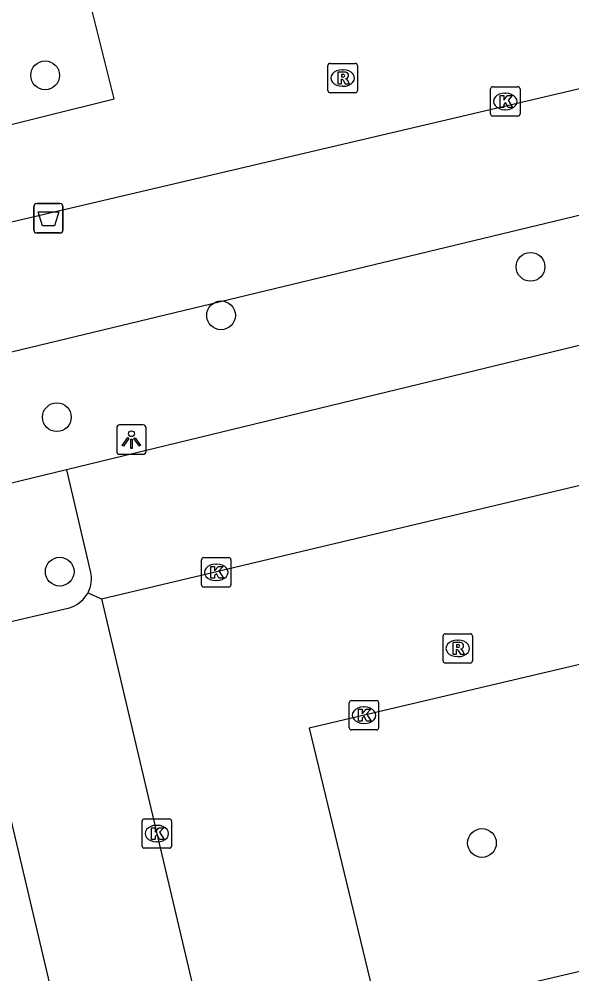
# Model space of a CAD drawing. Extents: x 158038 to 159242, y 380133 to 381214.
# Drawn here: x 158563.26 to 158582.05, y 381037.18 to 381069.65 of the extents above; entities that cross this region are included whole.
import ezdxf

# ---------------------------------------------------------------- set-up
doc = ezdxf.new("R2010")
doc.units = 0
for name, color, linetype in [('IMGEO_Afvalbak', 7, 'Continuous'), ('IMGEO_Boom', 7, 'Continuous'), ('IMGEO_Groenvoorziening', 7, 'Continuous'), ('IMGEO_Kolk', 7, 'Continuous'), ('IMGEO_Lichtpunt', 7, 'Continuous'), ('IMGEO_Parkeervlak_open', 7, 'Continuous'), ('IMGEO_Rijbaan_lokaal_open', 7, 'Continuous'), ('IMGEO_Rioolput', 7, 'Continuous'), ('IMGEO_Voetpad_open', 7, 'Continuous')]:
    doc.layers.add(name, color=color, linetype=linetype)

msp = doc.modelspace()

# ---------------------------------------------------------------- linework, layer by layer
at = {"layer": 'IMGEO_Afvalbak'}
for p, q in [((158563.859, 381063.374), (158564.649, 381063.374)), ((158564.649, 381063.374), (158563.859, 381063.374)), ((158563.759, 381062.474), (158563.759, 381063.274)), ((158563.759, 381063.274), (158563.759, 381062.474)), ((158564.749, 381063.274), (158564.749, 381062.474)), ((158564.749, 381062.474), (158564.749, 381063.274)), ((158564.649, 381062.374), (158563.859, 381062.374)), ((158563.859, 381062.374), (158564.649, 381062.374))]:
    msp.add_line(p, q, dxfattribs=at)
msp.add_lwpolyline([(158563.902, 381063.088), (158564.606, 381063.088), (158564.457, 381062.618), (158564.051, 381062.618), (158563.902, 381063.088)], dxfattribs=at)
for centre, start, end in [((158563.859, 381063.274), 90, 180), ((158563.859, 381063.274), 90, 180), ((158564.649, 381063.274), 0, 90), ((158564.649, 381063.274), 360, 90), ((158563.859, 381062.474), 180, 270), ((158563.859, 381062.474), 180, 270), ((158564.649, 381062.474), 270, 0), ((158564.649, 381062.474), 270, 0)]:
    msp.add_arc(centre, 0.1, start, end, dxfattribs=at)
at = {"layer": 'IMGEO_Boom'}
for centre in [(158564.145, 381067.735), (158580.646, 381061.225), (158570.125, 381059.574), (158564.543, 381056.11), (158564.64, 381050.855), (158578.994, 381041.628)]:
    msp.add_circle(centre, 0.489, dxfattribs=at)
at = {"layer": 'IMGEO_Groenvoorziening'}
for points in [[(158556.544, 381056.774), (158591.329, 381065.154)], [(158564.871, 381054.321), (158557.53, 381052.543)]]:
    msp.add_lwpolyline(points, dxfattribs=at)
at = {"layer": 'IMGEO_Kolk'}
for p, q in [((158579.289, 381066.421), (158579.289, 381067.273)), ((158579.364, 381067.347), (158580.216, 381067.347)), ((158580.29, 381067.273), (158580.29, 381066.421)), ((158579.777, 381067.127), (158579.802, 381067.127)), ((158579.8, 381066.567), (158579.775, 381066.567)), ((158580.216, 381066.347), (158579.364, 381066.347)), ((158569.536, 381051.333), (158570.388, 381051.333)), ((158569.461, 381050.407), (158569.461, 381051.259)), ((158569.949, 381051.113), (158569.974, 381051.113)), ((158570.462, 381051.259), (158570.462, 381050.407)), ((158570.388, 381050.333), (158569.536, 381050.333)), ((158569.972, 381050.553), (158569.947, 381050.553)), ((158574.557, 381046.474), (158575.409, 381046.474)), ((158574.482, 381045.548), (158574.482, 381046.4)), ((158574.97, 381046.254), (158574.995, 381046.254)), ((158575.483, 381046.4), (158575.483, 381045.548)), ((158575.409, 381045.474), (158574.557, 381045.474)), ((158574.993, 381045.694), (158574.968, 381045.694)), ((158567.441, 381041.523), (158567.441, 381042.375)), ((158567.516, 381042.449), (158568.368, 381042.449)), ((158567.929, 381042.229), (158567.954, 381042.229)), ((158568.442, 381042.375), (158568.442, 381041.523)), ((158567.952, 381041.669), (158567.927, 381041.669)), ((158568.368, 381041.449), (158567.516, 381041.449))]:
    msp.add_line(p, q, dxfattribs=at)
for points in [[(158579.289, 381066.421), (158579.289, 381067.273)], [(158579.364, 381067.347), (158580.216, 381067.347)], [(158580.29, 381067.273), (158580.29, 381066.421)], [(158579.61, 381067.047), (158579.733, 381067.047), (158579.733, 381066.896), (158579.863, 381067.047), (158580.027, 381067.047), (158579.881, 381066.896), (158580.034, 381066.647), (158579.882, 381066.647), (158579.797, 381066.811), (158579.733, 381066.744), (158579.733, 381066.647), (158579.61, 381066.647), (158579.61, 381067.047)], [(158580.216, 381066.347), (158579.364, 381066.347)], [(158569.536, 381051.333), (158570.388, 381051.333)], [(158569.461, 381050.407), (158569.461, 381051.259)], [(158569.782, 381051.033), (158569.905, 381051.033), (158569.905, 381050.882), (158570.035, 381051.033), (158570.199, 381051.033), (158570.053, 381050.882), (158570.206, 381050.633), (158570.054, 381050.633), (158569.969, 381050.797), (158569.905, 381050.73), (158569.905, 381050.633), (158569.782, 381050.633), (158569.782, 381051.033)], [(158570.462, 381051.259), (158570.462, 381050.407)], [(158570.388, 381050.333), (158569.536, 381050.333)], [(158574.557, 381046.474), (158575.409, 381046.474)], [(158574.482, 381045.548), (158574.482, 381046.4)], [(158574.803, 381046.174), (158574.926, 381046.174), (158574.926, 381046.023), (158575.056, 381046.174), (158575.22, 381046.174), (158575.074, 381046.023), (158575.227, 381045.774), (158575.075, 381045.774), (158574.99, 381045.938), (158574.926, 381045.871), (158574.926, 381045.774), (158574.803, 381045.774), (158574.803, 381046.174)], [(158575.483, 381046.4), (158575.483, 381045.548)], [(158575.409, 381045.474), (158574.557, 381045.474)], [(158567.441, 381041.523), (158567.441, 381042.375)], [(158567.516, 381042.449), (158568.368, 381042.449)], [(158568.442, 381042.375), (158568.442, 381041.523)], [(158567.762, 381042.149), (158567.885, 381042.149), (158567.885, 381041.998), (158568.015, 381042.149), (158568.179, 381042.149), (158568.033, 381041.998), (158568.186, 381041.749), (158568.034, 381041.749), (158567.949, 381041.913), (158567.885, 381041.846), (158567.885, 381041.749), (158567.762, 381041.749), (158567.762, 381042.149)], [(158568.368, 381041.449), (158567.516, 381041.449)]]:
    msp.add_lwpolyline(points, dxfattribs=at)
for centre, start, end in [((158579.366, 381067.271), 91.552, 178.448), ((158579.366, 381067.271), 91.552, 178.448), ((158580.214, 381067.271), 1.552, 88.448), ((158580.214, 381067.271), 1.552, 88.448), ((158579.366, 381066.423), 181.552, 268.448), ((158579.366, 381066.423), 181.552, 268.448), ((158580.214, 381066.423), 271.552, 358.448), ((158580.214, 381066.423), 271.552, 358.448), ((158569.538, 381051.257), 91.552, 178.448), ((158569.538, 381051.257), 91.552, 178.448), ((158570.386, 381051.257), 1.552, 88.448), ((158570.386, 381051.257), 1.552, 88.448), ((158569.538, 381050.409), 181.552, 268.448), ((158569.538, 381050.409), 181.552, 268.448), ((158570.386, 381050.409), 271.552, 358.448), ((158570.386, 381050.409), 271.552, 358.448), ((158574.559, 381046.398), 91.552, 178.448), ((158574.559, 381046.398), 91.552, 178.448), ((158575.407, 381046.398), 1.552, 88.448), ((158575.407, 381046.398), 1.552, 88.448), ((158574.559, 381045.55), 181.552, 268.448), ((158574.559, 381045.55), 181.552, 268.448), ((158575.407, 381045.55), 271.552, 358.448), ((158575.407, 381045.55), 271.552, 358.448), ((158567.518, 381042.373), 91.552, 178.448), ((158567.518, 381042.373), 91.552, 178.448), ((158568.366, 381042.373), 1.552, 88.448), ((158568.366, 381042.373), 1.552, 88.448), ((158567.518, 381041.525), 181.552, 268.448), ((158567.518, 381041.525), 181.552, 268.448), ((158568.366, 381041.525), 271.552, 358.448), ((158568.366, 381041.525), 271.552, 358.448)]:
    msp.add_arc(centre, 0.0765, start, end, dxfattribs=at)
for centre, major_axis, ratio, start_param, end_param in [((158579.776, 381066.847), (-0.387, 0.002), 0.722429, 4.712389, 7.853982), ((158579.801, 381066.847), (-0.39, 0.002), 0.717154, 1.570796, 4.712389), ((158569.948, 381050.833), (-0.387, 0.002), 0.722429, 4.712389, 7.853982), ((158569.973, 381050.833), (-0.39, 0.002), 0.717154, 1.570796, 4.712389), ((158574.969, 381045.974), (-0.387, 0.002), 0.722429, 4.712389, 7.853982), ((158574.994, 381045.974), (-0.39, 0.002), 0.717154, 1.570796, 4.712389), ((158567.928, 381041.949), (-0.387, 0.002), 0.722429, 4.712389, 7.853982), ((158567.953, 381041.949), (-0.39, 0.002), 0.717154, 1.570796, 4.712389)]:
    msp.add_ellipse(centre, major_axis=major_axis, ratio=ratio, start_param=start_param, end_param=end_param, dxfattribs=at)
at = {"layer": 'IMGEO_Lichtpunt'}
for p, q in [((158567.481, 381055.845), (158566.673, 381055.845)), ((158567.481, 381055.845), (158566.673, 381055.845)), ((158566.579, 381055.75), (158566.579, 381054.943)), ((158566.579, 381055.75), (158566.579, 381054.943)), ((158567.575, 381054.943), (158567.575, 381055.75)), ((158567.575, 381054.943), (158567.575, 381055.75)), ((158566.673, 381054.849), (158567.481, 381054.849)), ((158566.673, 381054.849), (158567.481, 381054.849))]:
    msp.add_line(p, q, dxfattribs=at)
for points in [[(158566.953, 381055.414), (158566.992, 381055.386), (158566.804, 381055.124), (158566.766, 381055.151), (158566.953, 381055.414)], [(158567.055, 381055.366), (158567.102, 381055.366), (158567.102, 381055.044), (158567.055, 381055.044), (158567.055, 381055.366)], [(158567.165, 381055.386), (158567.203, 381055.413), (158567.39, 381055.151), (158567.351, 381055.123), (158567.165, 381055.386)]]:
    msp.add_lwpolyline(points, dxfattribs=at)
msp.add_circle((158567.078, 381055.548), 0.0994, dxfattribs=at)
for centre, start, end in [((158566.673, 381055.75), 90, 180), ((158566.673, 381055.75), 90, 180), ((158567.481, 381055.75), 0, 90), ((158567.481, 381055.75), 0, 90), ((158566.673, 381054.943), 180, 270), ((158566.673, 381054.943), 180, 270), ((158567.481, 381054.943), 270, 0), ((158567.481, 381054.943), 270, 360)]:
    msp.add_arc(centre, 0.0946, start, end, dxfattribs=at)
at = {"layer": 'IMGEO_Parkeervlak_open'}
for points in [[(158590.114, 381060.4), (158585.487, 381059.313), (158564.871, 381054.321)], [(158564.871, 381054.321), (158565.689, 381050.828), (158565.701, 381050.76), (158565.71, 381050.669), (158565.711, 381050.577), (158565.703, 381050.485), (158565.688, 381050.395), (158565.664, 381050.306), (158565.633, 381050.22), (158565.594, 381050.137)], [(158574.57, 381012.274), (158574.454, 381012.345), (158574.333, 381012.404), (158574.207, 381012.453), (158574.077, 381012.49), (158573.945, 381012.515), (158573.87, 381012.524), (158570.246, 381011.648), (158561.469, 381048.81), (158564.971, 381049.628), (158565.058, 381049.657), (158565.142, 381049.695), (158565.222, 381049.739), (158565.298, 381049.791), (158565.369, 381049.849), (158565.435, 381049.913), (158565.495, 381049.983), (158565.548, 381050.058), (158565.594, 381050.137)], [(158565.594, 381050.137), (158566.064, 381049.93)]]:
    msp.add_lwpolyline(points, dxfattribs=at)
at = {"layer": 'IMGEO_Rijbaan_lokaal_open'}
for points in [[(158566.064, 381049.93), (158588.533, 381055.275), (158589.392, 381055.486), (158591.603, 381056.011)], [(158575.499, 381035.671), (158600.652, 381041.569), (158598.256, 381051.456), (158573.124, 381045.537), (158575.499, 381035.671)], [(158566.064, 381049.93), (158574.795, 381012.849)]]:
    msp.add_lwpolyline(points, dxfattribs=at)
at = {"layer": 'IMGEO_Rioolput'}
for p, q in [((158573.759, 381067.217), (158573.759, 381068.069)), ((158573.834, 381068.143), (158574.686, 381068.143)), ((158574.247, 381067.923), (158574.272, 381067.923)), ((158574.76, 381068.069), (158574.76, 381067.217)), ((158574.27, 381067.363), (158574.245, 381067.363)), ((158574.686, 381067.143), (158573.834, 381067.143)), ((158577.747, 381048.746), (158578.599, 381048.746)), ((158577.672, 381047.82), (158577.672, 381048.672)), ((158578.16, 381048.526), (158578.185, 381048.526)), ((158578.673, 381048.672), (158578.673, 381047.82)), ((158578.599, 381047.746), (158577.747, 381047.746)), ((158578.183, 381047.966), (158578.158, 381047.966))]:
    msp.add_line(p, q, dxfattribs=at)
for points in [[(158573.759, 381067.217), (158573.759, 381068.069)], [(158573.834, 381068.143), (158574.686, 381068.143)], [(158574.76, 381068.069), (158574.76, 381067.217)], [(158574.348, 381067.841), (158574.096, 381067.843), (158574.096, 381067.443)], [(158574.096, 381067.443), (158574.22, 381067.443), (158574.22, 381067.605), (158574.231, 381067.605)], [(158574.274, 381067.762), (158574.22, 381067.762), (158574.22, 381067.681)], [(158574.22, 381067.681), (158574.272, 381067.681)], [(158574.278, 381067.576), (158574.349, 381067.443), (158574.489, 381067.443), (158574.424, 381067.569)], [(158574.686, 381067.143), (158573.834, 381067.143)], [(158577.747, 381048.746), (158578.599, 381048.746)], [(158577.672, 381047.82), (158577.672, 381048.672)], [(158578.261, 381048.444), (158578.009, 381048.446), (158578.009, 381048.046)], [(158578.187, 381048.365), (158578.133, 381048.365), (158578.133, 381048.284)], [(158578.673, 381048.672), (158578.673, 381047.82)], [(158578.009, 381048.046), (158578.133, 381048.046), (158578.133, 381048.208), (158578.144, 381048.208)], [(158578.133, 381048.284), (158578.185, 381048.284)], [(158578.191, 381048.179), (158578.262, 381048.046), (158578.402, 381048.046), (158578.337, 381048.172)], [(158578.599, 381047.746), (158577.747, 381047.746)]]:
    msp.add_lwpolyline(points, dxfattribs=at)
for centre, radius, start, end in [((158573.836, 381068.067), 0.0765, 91.552, 178.448), ((158573.836, 381068.067), 0.0765, 91.552, 178.448), ((158574.684, 381068.067), 0.0765, 1.552, 88.448), ((158574.684, 381068.067), 0.0765, 1.552, 88.448), ((158574.23, 381067.552), 0.0533, 26.0293, 88.6989), ((158574.256, 381067.87), 0.19, 274.7715, 282.9687), ((158574.28, 381067.666), 0.0964, 77.0061, 93.1865), ((158574.294, 381067.723), 0.0378, 276.6634, 79.6772), ((158574.347, 381067.731), 0.109, 350.3612, 89.416), ((158574.345, 381067.731), 0.112, 277.5842, 350.9817), ((158574.329, 381067.516), 0.108, 29.5134, 73.7905), ((158573.836, 381067.219), 0.0765, 181.552, 268.448), ((158573.836, 381067.219), 0.0765, 181.552, 268.448), ((158574.684, 381067.219), 0.0765, 271.552, 358.448), ((158574.684, 381067.219), 0.0765, 271.552, 358.448), ((158577.749, 381048.67), 0.0765, 91.552, 178.448), ((158577.749, 381048.67), 0.0765, 91.552, 178.448), ((158578.597, 381048.67), 0.0765, 1.552, 88.448), ((158578.597, 381048.67), 0.0765, 1.552, 88.448), ((158578.193, 381048.269), 0.0964, 77.0061, 93.1865), ((158578.26, 381048.334), 0.109, 350.3612, 89.416), ((158578.143, 381048.155), 0.0533, 26.0293, 88.6989), ((158578.169, 381048.473), 0.19, 274.7715, 282.9687), ((158578.207, 381048.326), 0.0378, 276.6634, 79.6772), ((158578.258, 381048.334), 0.112, 277.5842, 350.9817), ((158578.242, 381048.119), 0.108, 29.5134, 73.7905), ((158577.749, 381047.822), 0.0765, 181.552, 268.448), ((158577.749, 381047.822), 0.0765, 181.552, 268.448), ((158578.597, 381047.822), 0.0765, 271.552, 358.448), ((158578.597, 381047.822), 0.0765, 271.552, 358.448)]:
    msp.add_arc(centre, radius, start, end, dxfattribs=at)
for centre, major_axis, ratio, start_param, end_param in [((158574.246, 381067.643), (-0.387, 0.002), 0.722429, 4.712389, 7.853982), ((158574.271, 381067.643), (-0.39, 0.002), 0.717154, 1.570796, 4.712389), ((158578.159, 381048.246), (-0.387, 0.002), 0.722429, 4.712389, 7.853982), ((158578.184, 381048.246), (-0.39, 0.002), 0.717154, 1.570796, 4.712389)]:
    msp.add_ellipse(centre, major_axis=major_axis, ratio=ratio, start_param=start_param, end_param=end_param, dxfattribs=at)
at = {"layer": 'IMGEO_Voetpad_open'}
for points in [[(158559.422, 381065.174), (158566.492, 381066.933), (158565.551, 381070.713)], [(158555.559, 381061.005), (158583.903, 381067.663), (158590.342, 381069.198), (158591.329, 381065.154)]]:
    msp.add_lwpolyline(points, dxfattribs=at)

doc.saveas('drawing.dxf')
